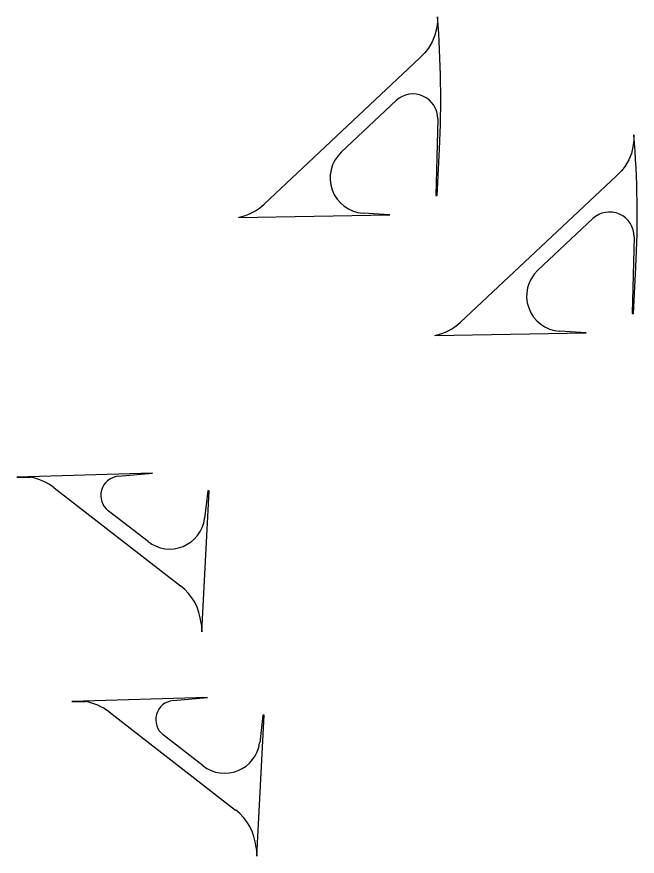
# Model space of a CAD drawing. Extents: x -25029 to 2274964, y -81170 to 687028.
# Drawn here: x -4897 to -3736, y -60209 to -58639 of the extents above; entities that cross this region are included whole.
import ezdxf

# ---------------------------------------------------------------- set-up
doc = ezdxf.new("R2010")
doc.units = 0
doc.layers.add('AP_X_Runway', color=7, linetype='Continuous')

msp = doc.modelspace()

# ---------------------------------------------------------------- linework, layer by layer
at = {"layer": 'AP_X_Runway'}
for p, q in [((-4143.5, -58717), (-4434.2, -58989.7)), ((-4289.9, -58892.7), (-4187, -58796.2)), ((-4109.6, -58830.3), (-4113.3, -58973.7)), ((-4110.8, -58973.9), (-4106.3, -58887.1)), ((-3775.9, -58937.7), (-4066.6, -59210.4)), ((-4113.3, -58973.7), (-4110.8, -58973.9)), ((-4482.5, -59014.7), (-4199.3, -59009.7)), ((-4199.3, -59009.7), (-4249, -59006.7)), ((-3922.3, -59113.4), (-3819.4, -59016.9)), ((-3742, -59051), (-3745.8, -59194.4)), ((-3743.2, -59194.5), (-3738.8, -59107.8)), ((-3745.8, -59194.4), (-3743.2, -59194.5)), ((-4114.9, -59235.4), (-3831.7, -59230.4)), ((-3831.7, -59230.4), (-3881.4, -59227.4)), ((-4643.3, -59492.9), (-4897, -59500.2)), ((-4707.6, -59498.7), (-4643.3, -59492.9)), ((-4897, -59500.2), (-4871.3, -59500.5)), ((-4827.1, -59520), (-4590.6, -59703.3)), ((-4550.6, -59789.7), (-4537.1, -59526.1)), ((-4539.6, -59526), (-4545.5, -59577.6)), ((-4537.1, -59526.1), (-4539.6, -59526)), ((-4651.3, -59620.8), (-4725.9, -59563)), ((-4552.3, -59773.3), (-4550.6, -59789.7)), ((-4540.3, -59912.2), (-4794.1, -59919.5)), ((-4794.1, -59919.5), (-4768.4, -59919.8)), ((-4604.7, -59918), (-4540.3, -59912.2)), ((-4724.2, -59939.3), (-4487.7, -60122.6)), ((-4447.7, -60209), (-4434.2, -59945.5)), ((-4436.6, -59945.3), (-4442.6, -59996.9)), ((-4434.2, -59945.5), (-4436.6, -59945.3)), ((-4548.4, -60040.1), (-4623, -59982.3)), ((-4449.4, -60192.6), (-4447.7, -60209))]:
    msp.add_line(p, q, dxfattribs=at)
for points in [[(-4109.9, -58639.5), (-4110, -58649.7), (-4111.9, -58662.1), (-4114.9, -58674.1), (-4119.6, -58686.5), (-4126.6, -58698), (-4133.4, -58706.7), (-4144.6, -58718)], [(-3742.4, -58860.2), (-3742.5, -58870.4), (-3744.3, -58882.8), (-3747.3, -58894.8), (-3752.1, -58907.2), (-3759.1, -58918.6), (-3765.8, -58927.4), (-3777.1, -58938.7)]]:
    msp.add_lwpolyline(points, dxfattribs=at)
for centre, radius, start, end in [((-5993.2, -58790.8), 1889.4, 357.076, 4.5919), ((-4155.6, -58829.8), 46, 359.4001, 133.1608), ((-5625.7, -59011.4), 1889.4, 357.076, 4.5919), ((-4244.8, -58940.9), 66, 133.1608, 266.3388), ((-4502.6, -58916.7), 100, 281.6162, 313.1608), ((-3788, -59050.5), 46, 359.4001, 133.1608), ((-3877.2, -59161.6), 66, 133.1608, 266.3388), ((-4135, -59137.4), 100, 281.6162, 313.1608), ((-4703.9, -59534.5), 36, 95.9373, 232.2217), ((-4888.4, -59599), 100, 52.2217, 80.177), ((-4610.9, -59568.6), 66, 232.2217, 352.2129), ((-4651.9, -59782.3), 100, 5.1647, 52.2156), ((-4785.4, -60018.3), 100, 52.2217, 80.177), ((-4601, -59953.8), 36, 95.9373, 232.2217), ((-4508, -59987.9), 66, 232.2217, 352.2129), ((-4549, -60201.6), 100, 5.1647, 52.2156)]:
    msp.add_arc(centre, radius, start, end, dxfattribs=at)

doc.saveas('drawing.dxf')
